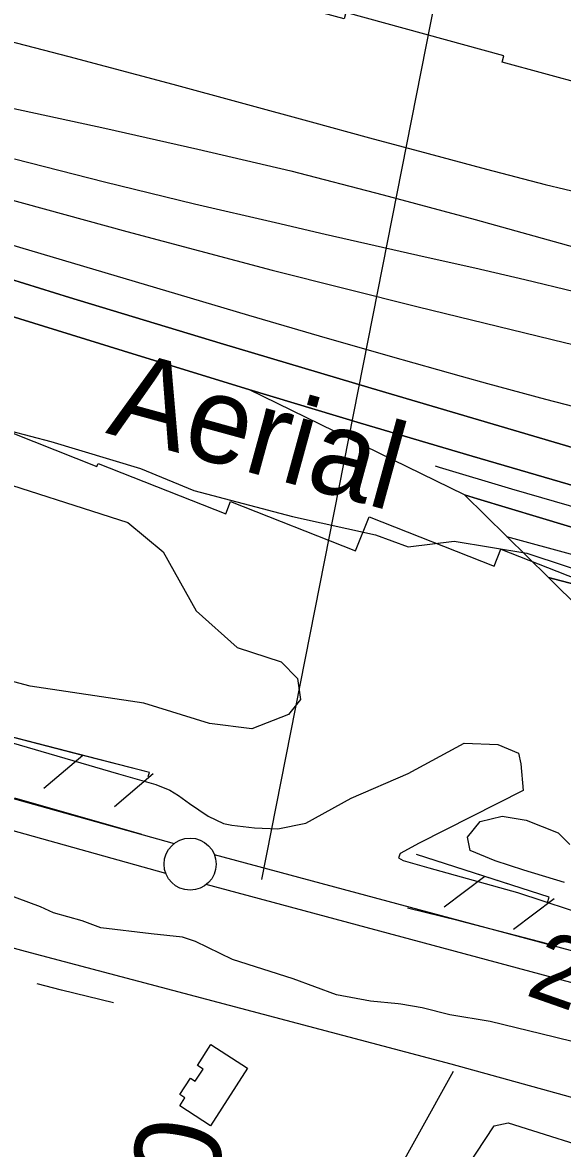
# Model space of a CAD drawing. Extents: x 3567028 to 3605064, y 510945 to 536587.
# Drawn here: x 3587292 to 3587810, y 522833 to 523913 of the extents above; entities that cross this region are included whole.
import ezdxf

# ---------------------------------------------------------------- set-up
doc = ezdxf.new("R2010")
doc.units = 0
for name, color, linetype in [('V-BLDG-OTLN', 7, 'Continuous'), ('V-FLOD-BASE', 7, 'Continuous'), ('V-LEVE-TOET', 7, 'Continuous'), ('V-RIVR-EDGE', 7, 'Continuous'), ('V-RIVR-IDEN', 7, 'Continuous'), ('V-RIVR-RANG', 7, 'Continuous'), ('V-RIVR-RANG-IDEN', 7, 'Continuous'), ('V-ROAD-CNTR', 7, 'Continuous'), ('V-RRAP-FSHR', 7, 'Continuous'), ('V-RRAP-RVMT', 7, 'Continuous'), ('V-SITE-VEGE', 7, 'Continuous'), ('V-SURV-LINE', 7, 'Continuous'), ('V-TOPO-DPTH', 7, 'Continuous'), ('V-TOPO-MAJR', 7, 'Continuous'), ('V-TOPO-MINR', 7, 'Continuous'), ('V-TOPO-SHOR', 7, 'Continuous'), ('V-TOPO-WATR', 7, 'Continuous'), ('V-WETL-SWMP', 7, 'Continuous')]:
    doc.layers.add(name, color=color, linetype=linetype)

msp = doc.modelspace()

# ---------------------------------------------------------------- linework, layer by layer
at = {"layer": 'V-BLDG-OTLN'}
for points in [[(3587507.9, 522909.6), (3587472.4, 522854.4), (3587442.9, 522873.3), (3587447.9, 522881.1), (3587443.2, 522884.2), (3587453.3, 522900), (3587457.9, 522897), (3587465.4, 522908.6), (3587459.9, 522912.2), (3587472.7, 522932.2)], [(3587798.6, 522727), (3587756.9, 522754.4), (3587753.2, 522748.7), (3587742.3, 522755.9), (3587745, 522760), (3587701.6, 522788.6), (3587744.8, 522854.4), (3587758.3, 522857.2), (3587857.9, 522825.7), (3587835.9, 522791.4), (3587825.5, 522794.1), (3587819.8, 522783.4), (3587829.1, 522777.3)]]:
    msp.add_lwpolyline(points, close=True, dxfattribs=at)
at = {"layer": 'V-FLOD-BASE'}
for points in [[(3587406.6, 523134), (3587284.6, 523168.7)], [(3587796.2, 523028.9), (3587711.3, 523051), (3587661.8, 523063.3)]]:
    msp.add_lwpolyline(points, dxfattribs=at)
at = {"layer": 'V-LEVE-TOET'}
for points in [[(3587281, 523222.1), (3587384.3, 523192.3), (3587419.9, 523182), (3587433.4, 523176.4), (3587441.9, 523171.3), (3587452.4, 523163.7), (3587470.4, 523151.5), (3587485, 523144.4), (3587493, 523142.8), (3587514.6, 523140.2), (3587537.2, 523139.5), (3587563.9, 523144.8), (3587607.7, 523168.7), (3587662.2, 523192.4), (3587716.2, 523221.5), (3587748.3, 523220.2), (3587768.4, 523211.9)], [(3587768.4, 523211.9), (3587770.6, 523201.8), (3587772.6, 523176.1), (3587672.8, 523125.5), (3587654.6, 523115.6), (3587653.1, 523111.6), (3587657.6, 523109), (3587682.1, 523101.8), (3587767.4, 523078.1), (3587841.1, 523054), (3587859.1, 523046.4), (3587869.6, 523041.8), (3587881.2, 523038.2), (3587899.2, 523032.5), (3587928.8, 523029.3), (3587962.5, 523024.5), (3588015.1, 523011.1), (3588073.3, 522993.1), (3588117.4, 522982.4)], [(3588112, 522840.9), (3588036.8, 522867.5), (3587946.1, 522899.8), (3587892.5, 522917.7), (3587866.4, 522924.5), (3587843.3, 522929.6), (3587802.7, 522939.5), (3587741, 522954.5), (3587702.3, 522960.7), (3587675.8, 522967.5), (3587655.2, 522971.1), (3587652.7, 522971.4), (3587626.1, 522973.8), (3587593.4, 522980.1), (3587551.9, 522995.4), (3587493.7, 523013.9), (3587458.1, 523031.3), (3587445.6, 523035.4), (3587415.5, 523038.6), (3587367.3, 523044.4), (3587349.2, 523051.1), (3587321.8, 523058.8), (3587309.3, 523064.4), (3587266.7, 523080.2)]]:
    msp.add_lwpolyline(points, dxfattribs=at)
at = {"layer": 'V-RIVR-EDGE'}
msp.add_lwpolyline([(3587280.1, 523521.6), (3587319.1, 523511.3), (3587405.4, 523485.3), (3587456.4, 523464.2), (3587551.2, 523439.3), (3587631, 523421.7), (3587662.2, 523410.2), (3587706.6, 523415.5), (3587776.2, 523404), (3587851.8, 523379.2), (3587892, 523364), (3587941.2, 523348.3), (3587976.6, 523331.4), (3587986.8, 523322.4), (3588019.1, 523310.9), (3588058.8, 523313.2), (3588130.8, 523296.8), (3588183.6, 523285.3), (3588239.3, 523257.5), (3588298.1, 523246), (3588340.7, 523227.3), (3588381.5, 523211), (3588418.7, 523204.3), (3588463.1, 523200.5)], dxfattribs=at)
at = {"layer": 'V-RIVR-RANG'}
msp.add_line((3587521.8, 523090.6), (3587723.1, 524111), dxfattribs=at)
at = {"layer": 'V-ROAD-CNTR'}
for points in [[(3588208.4, 522783.5), (3588099.4, 522804.1), (3587703.6, 522913.5), (3587299.7, 523020.4), (3587108.3, 523071.9), (3586886.5, 523133.4), (3586620.5, 523205), (3586516, 523229.4)], [(3587705.6, 522906.4), (3587639.4, 522787.2), (3587294.4, 522242.5), (3587148.3, 522036.4), (3587094.3, 521948.2), (3586670, 521267.1)]]:
    msp.add_lwpolyline(points, dxfattribs=at)
at = {"layer": 'V-RRAP-FSHR'}
for p, q in [((3587349.8, 523209.8), (3587312.6, 523178.1)), ((3587417.5, 523192.3), (3587380.4, 523160.6)), ((3587735.9, 523093.6), (3587696.9, 523064.1)), ((3587802.5, 523072.1), (3587763.6, 523042.6))]:
    msp.add_line(p, q, dxfattribs=at)
for points in [[(3587412.6, 523189.6), (3587413.8, 523193.3), (3586453.5, 523441.2)], [(3587349.8, 523209.8), (3587282, 523227.3)], [(3587412.6, 523189.6), (3587413.8, 523193.3), (3587349.8, 523209.8)], [(3587796.1, 523068.8), (3587797.6, 523073.7), (3587670.3, 523114.8)], [(3587735.9, 523093.6), (3587670.3, 523114.8)], [(3587796.1, 523068.8), (3587797.6, 523073.7), (3587735.9, 523093.6)]]:
    msp.add_lwpolyline(points, dxfattribs=at)
at = {"layer": 'V-RRAP-RVMT'}
for points in [[(3588410.5, 523597.5), (3588426.9, 523672.7), (3588288.7, 523702.8), (3588293.8, 523724.8), (3588140.6, 523760.9), (3588138.1, 523750.2), (3588019.7, 523780.4), (3588026.3, 523806.3), (3587873.1, 523845.3), (3587872.5, 523842.7), (3587752.7, 523875.4), (3587754.3, 523881.4), (3587602.4, 523923), (3587600.7, 523916.9), (3587481.1, 523949.6), (3587481.4, 523950.6), (3587344.3, 523988), (3587345.5, 523992.4), (3587219.7, 524026.7), (3587222.7, 524036.5), (3587089.6, 524078.7)], [(3587241.9, 523535.1), (3587363.3, 523487.1), (3587364.5, 523490.2), (3587487.2, 523441.7), (3587491.8, 523453.7), (3587611.7, 523406.3), (3587624.7, 523439), (3587744.9, 523391.6), (3587751.4, 523407.9), (3587869.5, 523361.3), (3587894.4, 523424.8), (3588002.2, 523380.2), (3587980.2, 523327.4), (3588111.4, 523273.2), (3588116.3, 523284.9), (3588235.3, 523234), (3588244, 523254.4), (3588357, 523206), (3588391.9, 523287.4), (3588501.4, 523245.1), (3588497.3, 523234), (3588609.7, 523192.3), (3588618.1, 523214.5), (3588634.8, 523208.3)]]:
    msp.add_lwpolyline(points, dxfattribs=at)
at = {"layer": 'V-SITE-VEGE'}
msp.add_lwpolyline([(3587247.2, 523480.2), (3587393.2, 523433.6), (3587427.1, 523405.3), (3587458.8, 523348.5), (3587498.1, 523313.6), (3587540.2, 523299.8), (3587556.1, 523283.6), (3587559, 523263.6), (3587547.3, 523249.1), (3587512.1, 523235.3), (3587471.6, 523240.6), (3587408.6, 523260.1), (3587299.4, 523276.4), (3587162.8, 523312.4)], dxfattribs=at)
at = {"layer": 'V-SURV-LINE'}
for points in [[(3586357.8, 523427.1), (3587437.7, 523125.3)], [(3587429.6, 523096.4), (3586349.7, 523398.2)], [(3587476.1, 523114.8), (3588253.9, 522905.9)], [(3588246.2, 522876.9), (3587468.3, 523085.8)]]:
    msp.add_lwpolyline(points, dxfattribs=at)
msp.add_circle((3587452.9, 523105.5), 25, dxfattribs=at)
at = {"layer": 'V-TOPO-DPTH'}
for points in [[(3588894.4, 523218.3), (3588815.7, 523235.3), (3588795.5, 523239.4), (3588726.8, 523253.5), (3588658, 523267.5), (3588589.3, 523281.2), (3588520.4, 523294.8), (3588451.7, 523308.8), (3588383.1, 523323.4), (3588314.7, 523338.9), (3588246.5, 523355), (3588088.8, 523393.4), (3588067.7, 523398.7), (3588046.6, 523404.2), (3588025.5, 523409.9), (3588004.5, 523415.8), (3587831.3, 523465.8), (3587723.8, 523497.1), (3587616.4, 523528.8), (3587509.3, 523561.2), (3587402.2, 523594), (3586757.8, 523793.6)], [(3587218.6, 523718.7), (3587441, 523652.5), (3587509, 523632.5), (3587576.9, 523612.7), (3587645, 523593.2), (3587713.2, 523574), (3587738.5, 523566.9), (3587794.2, 523551.8), (3587850, 523537.3), (3587906, 523523.6), (3587962.1, 523510.4), (3588018.4, 523497.7), (3588046.5, 523491.3), (3588074.7, 523485), (3588102.8, 523478.7), (3588131, 523472.4), (3588268.1, 523441.8), (3588364.7, 523419.7), (3588461, 523396.8), (3588557.2, 523372.8), (3588653.1, 523348.1), (3589311.9, 523174.2)], [(3587218.6, 523718.7), (3587441, 523652.5), (3587509, 523632.5), (3587576.9, 523612.7), (3587645, 523593.2), (3587713.2, 523574), (3587738.5, 523566.9), (3587794.2, 523551.8), (3587850, 523537.3), (3587906, 523523.6), (3587962.1, 523510.4), (3588018.4, 523497.7), (3588046.5, 523491.3), (3588074.7, 523485), (3588102.8, 523478.7), (3588131, 523472.4), (3588268.1, 523441.8), (3588364.7, 523419.7), (3588461, 523396.8), (3588557.2, 523372.8), (3588653.1, 523348.1), (3589311.9, 523174.2)], [(3587192.6, 523694.1), (3587337.1, 523649.4), (3587481.9, 523605.6), (3587626.9, 523562.4), (3588047.7, 523438.3), (3588052.6, 523436.8), (3588057.5, 523435.5), (3588062.4, 523434.2), (3588067.3, 523432.9), (3588108.3, 523422.5), (3588125.2, 523418.3), (3588142.1, 523414.4), (3588159, 523410.8), (3588176, 523407.3), (3588193, 523404), (3588210, 523400.6), (3588227, 523397.2), (3588244, 523393.7), (3588474.6, 523346.5), (3588606.6, 523318.3), (3588738.2, 523288.6), (3588869.3, 523256.5)], [(3588869.3, 523256.5), (3588738.2, 523288.6), (3588606.6, 523318.3), (3588474.6, 523346.5), (3588244, 523393.7), (3588227, 523397.2), (3588210, 523400.6), (3588193, 523404), (3588176, 523407.3), (3588159, 523410.8), (3588142.1, 523414.4), (3588125.2, 523418.3), (3588108.3, 523422.5), (3588067.3, 523432.9), (3588062.4, 523434.2), (3588057.5, 523435.5), (3588052.6, 523436.8), (3588047.7, 523438.3), (3587626.9, 523562.4), (3587481.9, 523605.6), (3587337.1, 523649.4), (3587192.6, 523694.1)], [(3587509.3, 523561.2), (3587616.4, 523528.8), (3587723.8, 523497.1), (3587831.3, 523465.8), (3588004.5, 523415.8), (3588025.5, 523409.9), (3588046.6, 523404.2), (3588067.7, 523398.7), (3588088.8, 523393.4), (3588246.5, 523355), (3588314.7, 523338.9), (3588383.1, 523323.4), (3588451.7, 523308.8), (3588520.4, 523294.8), (3588589.3, 523281.2), (3588658, 523267.5), (3588726.8, 523253.5), (3588795.5, 523239.4), (3588815.7, 523235.3), (3588894.4, 523218.3)], [(3588868.9, 523181.1), (3588746.4, 523206), (3588624.1, 523231.7), (3588502, 523258.7), (3588380.1, 523286.4), (3588097.6, 523352.3), (3588065.7, 523359.9), (3588033.9, 523367.9), (3588002.2, 523376.2), (3587970.6, 523384.8), (3587939, 523393.7), (3587907.5, 523402.7), (3587876, 523412), (3587844.6, 523421.4), (3587788.3, 523438.4), (3587728.8, 523456.2), (3587716.5, 523459.9), (3587509.3, 523561.2)], [(3587716.5, 523459.9), (3587796.9, 523380.5), (3587989.8, 523330.1), (3588004, 523326.4), (3588018.3, 523322.7), (3588032.5, 523319), (3588046.8, 523315.3), (3588153.1, 523287.9), (3588212.7, 523273), (3588272.4, 523258.6), (3588332.3, 523245), (3588392.3, 523232), (3588452.4, 523219.3), (3588512.5, 523206.7), (3588572.7, 523194), (3588632.8, 523181.4), (3588703.3, 523166.5), (3588798.5, 523146), (3588893.7, 523125.2)], [(3588868.9, 523181.1), (3588746.4, 523206), (3588624.1, 523231.7), (3588502, 523258.7), (3588380.1, 523286.4), (3588097.6, 523352.3), (3588065.7, 523359.9), (3588033.9, 523367.9), (3588002.2, 523376.2), (3587970.6, 523384.8), (3587939, 523393.7), (3587907.5, 523402.7), (3587876, 523412), (3587844.6, 523421.4), (3587788.3, 523438.4), (3587728.8, 523456.2), (3587716.5, 523459.9)], [(3588893.7, 523125.2), (3588798.5, 523146), (3588703.3, 523166.5), (3588632.8, 523181.4), (3588572.7, 523194), (3588512.5, 523206.7), (3588452.4, 523219.3), (3588392.3, 523232), (3588332.3, 523245), (3588272.4, 523258.6), (3588212.7, 523273), (3588153.1, 523287.9), (3588046.8, 523315.3), (3588032.5, 523319), (3588018.3, 523322.7), (3588004, 523326.4), (3587989.8, 523330.1), (3587796.9, 523380.5)], [(3587796.9, 523380.5), (3587890.4, 523288.2), (3587908, 523288.8), (3587931.3, 523286.9), (3587954.5, 523283.2), (3587983.6, 523276.7), (3587992.3, 523274.7), (3588000.9, 523272.7), (3588009.5, 523270.6), (3588018.2, 523268.5), (3588477.3, 523151.7), (3588582.9, 523126.3), (3588688.9, 523102.7), (3588795.4, 523081.9), (3588902.4, 523062.8)]]:
    msp.add_lwpolyline(points, dxfattribs=at)
at = {"layer": 'V-TOPO-MAJR'}
msp.add_lwpolyline([(3587252.8, 523750.9), (3587392.2, 523712.8), (3587531.8, 523675.8), (3587671.9, 523640.4), (3587812.3, 523606.1), (3588093.4, 523539.3), (3588093.5, 523539.3), (3588094.4, 523539.1), (3588097.2, 523538.4), (3588097.8, 523538.2), (3588098.4, 523538.1), (3589386.2, 523281.6), (3590232, 523056.7)], dxfattribs=at)
at = {"layer": 'V-TOPO-MINR'}
for points in [[(3587236.3, 523906.6), (3587336.4, 523880.7), (3587436.4, 523854.1), (3587569, 523818), (3587625.2, 523802.8), (3587681.4, 523787.7), (3587737.6, 523772.8), (3587793.9, 523758), (3587850.5, 523744.6), (3587907.3, 523732.7), (3587964.6, 523723.3), (3588022.2, 523715.5), (3588120.9, 523704.2), (3588135.3, 523702.8), (3588149.8, 523701.9), (3588164.3, 523701.4), (3589367.2, 523483.7)], [(3587268.6, 523834.1), (3587371.1, 523812), (3587460.4, 523792), (3587549.5, 523770.9), (3587638.2, 523748.1), (3587726.6, 523724.4), (3588100.3, 523620.2), (3588110.1, 523617.5), (3588119.8, 523614.9), (3588129.6, 523612.3), (3588139.4, 523609.7), (3588251.5, 523580.5), (3588274.2, 523575), (3589355.3, 523426.5), (3589380.2, 523419.5), (3589405, 523412.3), (3589429.6, 523404.7), (3589454.2, 523396.8), (3590039.9, 523203.2)], [(3586757.8, 523793.6), (3587402.2, 523594), (3587509.3, 523561.2), (3587616.4, 523528.8), (3587723.8, 523497.1), (3587831.3, 523465.8), (3588004.5, 523415.8), (3588025.5, 523409.9), (3588046.6, 523404.2), (3588067.7, 523398.7), (3588088.8, 523393.4), (3588246.5, 523355), (3588314.7, 523338.9), (3588383.1, 523323.4), (3588451.7, 523308.8), (3588520.4, 523294.8), (3588589.3, 523281.2), (3588658, 523267.5), (3588726.8, 523253.5), (3588795.5, 523239.4), (3588815.7, 523235.3), (3588894.4, 523218.3)], [(3587284.4, 523782.6), (3587370.6, 523760.4), (3587457.1, 523739.4), (3587534.8, 523721.4), (3587582.7, 523710.4), (3587630.6, 523699.4), (3587678.5, 523688.5), (3587726.4, 523677.8), (3587774.3, 523666.7), (3587822, 523655.3), (3587869.6, 523643.2), (3587917.1, 523630.7), (3588051.6, 523594.4), (3588079.5, 523586.9), (3588107.5, 523579.5), (3588135.5, 523572.3), (3588163.5, 523565.1), (3589386.5, 523384.4), (3589395.8, 523381.7), (3589405, 523378.9), (3589414.1, 523376), (3589556, 523329.5), (3589636.1, 523303.2), (3589716.2, 523276.9)], [(3587218.6, 523718.7), (3587441, 523652.5), (3587509, 523632.5), (3587576.9, 523612.7), (3587645, 523593.2), (3587713.2, 523574), (3587738.5, 523566.9), (3587794.2, 523551.8), (3587850, 523537.3), (3587906, 523523.6), (3587962.1, 523510.4), (3588018.4, 523497.7), (3588046.5, 523491.3), (3588074.7, 523485), (3588102.8, 523478.7), (3588131, 523472.4), (3588268.1, 523441.8), (3588364.7, 523419.7), (3588461, 523396.8), (3588557.2, 523372.8), (3588653.1, 523348.1), (3589311.9, 523174.2)], [(3587192.6, 523694.1), (3587337.1, 523649.4), (3587481.9, 523605.6), (3587626.9, 523562.4), (3588047.7, 523438.3), (3588052.6, 523436.8), (3588057.5, 523435.5), (3588062.4, 523434.2), (3588067.3, 523432.9), (3588108.3, 523422.5), (3588125.2, 523418.3), (3588142.1, 523414.4), (3588159, 523410.8), (3588176, 523407.3), (3588193, 523404), (3588210, 523400.6), (3588227, 523397.2), (3588244, 523393.7), (3588474.6, 523346.5), (3588606.6, 523318.3), (3588738.2, 523288.6), (3588869.3, 523256.5)], [(3587688.2, 523487.8), (3587692.2, 523486.6), (3587761.6, 523465.9), (3587831.2, 523445.7), (3587900.9, 523425.7), (3587980.4, 523403.1), (3588010.4, 523394.8), (3588040.5, 523386.8), (3588070.7, 523379.1), (3588100.9, 523371.7), (3588313.9, 523320.9), (3588408.7, 523298.9), (3588503.6, 523277.6), (3588598.8, 523257.5), (3588694.2, 523238.1), (3588782.2, 523220.7), (3588833.7, 523210.5), (3588885.1, 523200.2)], [(3587716.5, 523459.9), (3587728.8, 523456.2), (3587788.3, 523438.4), (3587844.6, 523421.4), (3587876, 523412), (3587907.5, 523402.7), (3587939, 523393.7), (3587970.6, 523384.8), (3588002.2, 523376.2), (3588033.9, 523367.9), (3588065.7, 523359.9), (3588097.6, 523352.3), (3588380.1, 523286.4), (3588502, 523258.7), (3588624.1, 523231.7), (3588746.4, 523206), (3588868.9, 523181.1)], [(3587756.7, 523420.1), (3588022.4, 523347.6), (3588026.5, 523346.5), (3588030.7, 523345.4), (3588045.3, 523341.6), (3588054.8, 523339.2), (3588064.2, 523336.8), (3588073.6, 523334.6), (3588083.1, 523332.3), (3588087.2, 523331.4), (3588098.7, 523328.8), (3588110.2, 523326.1), (3588121.7, 523323.5), (3588133.3, 523320.9), (3588473.3, 523244.1), (3588611, 523213.3), (3588748.7, 523183), (3588886.6, 523153.5)]]:
    msp.add_lwpolyline(points, dxfattribs=at)
at = {"layer": 'V-TOPO-SHOR'}
msp.add_lwpolyline([(3587379.5, 522972.2), (3587329.4, 522984.6), (3587306.1, 522990.5)], dxfattribs=at)
at = {"layer": 'V-TOPO-WATR'}
msp.add_lwpolyline([(3587796.9, 523380.5), (3587989.8, 523330.1), (3588004, 523326.4), (3588018.3, 523322.7), (3588032.5, 523319), (3588046.8, 523315.3), (3588153.1, 523287.9), (3588212.7, 523273), (3588272.4, 523258.6), (3588332.3, 523245), (3588392.3, 523232), (3588452.4, 523219.3), (3588512.5, 523206.7), (3588572.7, 523194), (3588632.8, 523181.4), (3588703.3, 523166.5), (3588798.5, 523146), (3588893.7, 523125.2)], dxfattribs=at)
at = {"layer": 'V-WETL-SWMP'}
msp.add_lwpolyline([(3587812.3, 523087.8), (3587773.4, 523099.6), (3587746, 523108.5), (3587721.7, 523118.6), (3587719.4, 523131.4), (3587731.5, 523146.4), (3587752.6, 523151.5), (3587775.7, 523147.7), (3587806.2, 523135.6), (3587817.7, 523124.3)], dxfattribs=at)

# ---------------------------------------------------------------- texts
at = {"layer": 'V-RIVR-IDEN'}
msp.add_text('Aerial', height=83, rotation=344.6635, dxfattribs=at).set_placement((3587371, 523519.6))
at = {"layer": 'V-RIVR-RANG'}
msp.add_text('25.7', height=67, rotation=340.6983, dxfattribs=at).set_placement((3587773.5, 522980.3))
at = {"layer": 'V-RIVR-RANG-IDEN'}
msp.add_text('U-170', height=83, rotation=78.6933, dxfattribs=at).set_placement((3587428.6, 522554.3))

doc.saveas('drawing.dxf')
